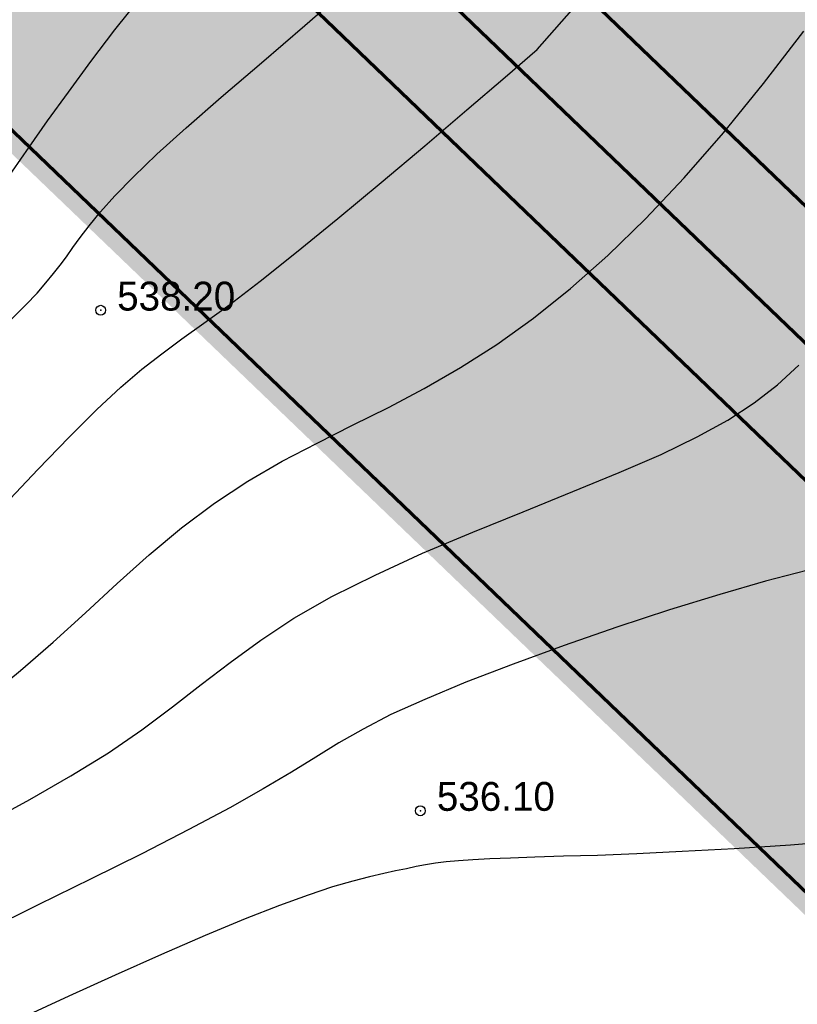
# Model space of a CAD drawing. Extents: x 10527 to 38813, y 13847 to 37526.
# Tile 364 of 656: x 35458 to 35481, y 36306 to 36336. Entities that reach past the tile are written whole.
import ezdxf

# ---------------------------------------------------------------- set-up
doc = ezdxf.new("R2010")
doc.units = 0
doc.header["$LTSCALE"] = 0.5
doc.header["$MEASUREMENT"] = 0
doc.header["$PDMODE"] = 32
doc.header["$PDSIZE"] = 0.3
for name, pattern in [('CONTI', [0]), ('GOST2.303 6', [12, 8, -1.5, 1, -1.5]), ('STRIH_1', [3, 2, -1])]:
    doc.linetypes.add(name, pattern=pattern)
for name, color, linetype in [('(004) Точки рельефа', 7, 'Continuous'), ('GORIZDEFAULT', 32, 'CONTI'), ('PI_TTDEFAULT', 5, 'CONTI'), ('Штрих Стекло', 7, 'Continuous')]:
    doc.layers.add(name, color=color, linetype=linetype)
doc.layers.add('(032) Горизонтали утолщенные', color=32, linetype='Continuous', lineweight=30)
doc.layers.add('.', color=7, linetype='Continuous', lineweight=15)
doc.styles.add('D-431', font='txt')

# ---------------------------------------------------------------- blocks, each defined once
blk = doc.blocks.new('gergrgrre')
at = {"layer": '(032) Горизонтали утолщенные', "color": 32}
for points in [[(360304.31, 4200433.44, 538), (360305.32, 4200434.51, 538), (360306.27, 4200435.49, 538), (360307.11, 4200436.33, 538), (360307.84, 4200437.01, 538), (360308.48, 4200437.55, 538), (360309.08, 4200438.02, 538), (360309.69, 4200438.47, 538), (360310.36, 4200438.95, 538), (360311.14, 4200439.51, 538), (360312.06, 4200440.22, 538), (360313.17, 4200441.1, 538), (360314.42, 4200442.12, 538), (360315.73, 4200443.21, 538), (360317.06, 4200444.33, 538), (360318.33, 4200445.42, 538), (360319.49, 4200446.41, 538), (360320.46, 4200447.25, 538), (360324.35, 4200451.67, 538)], [(360329.94, 4200423.27, 536), (360328.14, 4200423.12, 536), (360326.43, 4200423.01, 536), (360324.86, 4200422.93, 536), (360323.48, 4200422.86, 536), (360322.29, 4200422.81, 536), (360321.26, 4200422.78, 536), (360320.39, 4200422.75, 536), (360319.65, 4200422.72, 536), (360319.03, 4200422.7, 536), (360318.51, 4200422.67, 536), (360318.08, 4200422.64, 536), (360317.7, 4200422.61, 536), (360317.38, 4200422.57, 536), (360317.08, 4200422.52, 536), (360316.79, 4200422.47, 536), (360316.5, 4200422.4, 536), (360316.17, 4200422.34, 536), (360315.81, 4200422.26, 536), (360315.38, 4200422.16, 536), (360314.87, 4200422.03, 536), (360314.26, 4200421.85, 536), (360313.52, 4200421.6, 536), (360312.65, 4200421.29, 536), (360311.61, 4200420.88, 536), (360310.4, 4200420.38, 536), (360309.07, 4200419.8, 536), (360307.67, 4200419.18, 536), (360306.26, 4200418.54, 536), (360304.91, 4200417.91, 536)]]:
    blk.add_polyline3d(points, dxfattribs=at)
at = {"layer": 'GORIZDEFAULT', "color": 32}
for points in [[(360285.766, 4200427.022, 539), (360287.26, 4200428.04, 539), (360289.1, 4200429.34, 539), (360290.93, 4200430.68, 539), (360292.69, 4200432.04, 539), (360294.37, 4200433.39, 539), (360295.95, 4200434.71, 539), (360297.41, 4200435.99, 539), (360298.75, 4200437.19, 539), (360299.93, 4200438.29, 539), (360300.95, 4200439.29, 539), (360301.8, 4200440.15, 539), (360302.5, 4200440.91, 539), (360303.09, 4200441.6, 539), (360303.61, 4200442.25, 539), (360304.09, 4200442.89, 539), (360304.56, 4200443.56, 539), (360305.06, 4200444.28, 539), (360305.62, 4200445.08, 539), (360306.25, 4200445.95, 539), (360306.93, 4200446.88, 539), (360307.66, 4200447.84, 539), (360308.45, 4200448.83, 539)], [(360304.54, 4200439.08, 538.5), (360304.96, 4200439.5, 538.5), (360305.3, 4200439.86, 538.5), (360305.57, 4200440.17, 538.5), (360305.8, 4200440.45, 538.5), (360306, 4200440.71, 538.5), (360306.19, 4200440.96, 538.5), (360306.39, 4200441.24, 538.5), (360306.61, 4200441.55, 538.5), (360306.88, 4200441.9, 538.5), (360307.22, 4200442.32, 538.5), (360307.66, 4200442.81, 538.5), (360308.22, 4200443.39, 538.5), (360308.93, 4200444.07, 538.5), (360309.82, 4200444.87, 538.5), (360310.88, 4200445.8, 538.5), (360312.1, 4200446.84, 538.5), (360313.42, 4200447.97, 538.5), (360314.8, 4200449.19, 538.5)], [(360303.79, 4200427.59, 537.5), (360304.8, 4200428.41, 537.5), (360305.79, 4200429.27, 537.5), (360306.77, 4200430.16, 537.5), (360307.73, 4200431.05, 537.5), (360308.7, 4200431.92, 537.5), (360309.68, 4200432.74, 537.5), (360310.68, 4200433.49, 537.5), (360311.69, 4200434.16, 537.5), (360312.73, 4200434.76, 537.5), (360313.79, 4200435.31, 537.5), (360314.86, 4200435.85, 537.5), (360315.95, 4200436.39, 537.5), (360317.04, 4200436.97, 537.5), (360318.14, 4200437.6, 537.5), (360319.24, 4200438.3, 537.5), (360320.35, 4200439.1, 537.5), (360321.47, 4200440, 537.5), (360322.6, 4200441, 537.5), (360323.75, 4200442.11, 537.5), (360324.92, 4200443.35, 537.5), (360326.11, 4200444.72, 537.5), (360327.32, 4200446.22, 537.5), (360328.54, 4200447.8, 537.5)], [(360303.76, 4200423.79, 537), (360305.08, 4200424.5, 537), (360306.33, 4200425.22, 537), (360307.47, 4200425.92, 537), (360308.48, 4200426.62, 537), (360309.41, 4200427.31, 537), (360310.28, 4200427.99, 537), (360311.16, 4200428.66, 537), (360312.08, 4200429.33, 537), (360313.09, 4200430, 537), (360314.24, 4200430.66, 537), (360315.55, 4200431.31, 537), (360316.99, 4200431.97, 537), (360318.51, 4200432.61, 537), (360320.04, 4200433.23, 537), (360321.54, 4200433.84, 537), (360322.95, 4200434.42, 537), (360324.22, 4200434.97, 537), (360325.31, 4200435.5, 537), (360326.24, 4200436.01, 537), (360327.04, 4200436.53, 537), (360327.75, 4200437.08, 537), (360328.39, 4200437.67, 537)], [(360328.64, 4200431.45, 536.5), (360327.38, 4200431.12, 536.5), (360326, 4200430.72, 536.5), (360324.47, 4200430.25, 536.5), (360322.88, 4200429.73, 536.5), (360321.28, 4200429.17, 536.5), (360319.73, 4200428.61, 536.5), (360318.3, 4200428.06, 536.5), (360317.06, 4200427.54, 536.5), (360316.03, 4200427.08, 536.5), (360315.19, 4200426.64, 536.5), (360314.45, 4200426.22, 536.5), (360313.75, 4200425.79, 536.5), (360313.01, 4200425.33, 536.5), (360312.16, 4200424.83, 536.5), (360311.14, 4200424.25, 536.5), (360309.9, 4200423.59, 536.5), (360308.48, 4200422.86, 536.5), (360306.94, 4200422.1, 536.5), (360305.34, 4200421.31, 536.5), (360303.76, 4200420.53, 536.5)]]:
    blk.add_polyline3d(points, dxfattribs=at)
at = {"layer": 'PI_TTDEFAULT', "color": 5}
for p in [(360307.23, 4200439.34, 538.2), (360316.92, 4200424.16, 536.1)]:
    blk.add_point(p, dxfattribs=at)
at = {"layer": '(004) Точки рельефа', "style": 'D-431'}
for s, p in [('538.20', (360307.73, 4200439.33)), ('536.10', (360317.42, 4200424.16))]:
    blk.add_text(s, height=0.875, dxfattribs=at).set_placement(p)

msp = doc.modelspace()

# ---------------------------------------------------------------- hatches: boundary and pattern name
at = {"layer": '.', "ltscale": 0.149071}
h = msp.add_hatch(color=256, dxfattribs=at)
h.dxf.hatch_style = 1
h.set_gradient(color1=(255, 255, 255), tint=1)
h.paths.add_polyline_path([(35043.297, 36082.013), (36343.297, 36082.013), (36343.297, 37217.013), (35043.297, 37217.013)])
h.paths.add_polyline_path([(35058.297, 37202.013), (36328.297, 37202.013), (36328.297, 36097.013), (35058.297, 36097.013)], flags=16)
h = msp.add_hatch(color=256, dxfattribs=at)
h.dxf.hatch_style = 1
h.set_gradient(color1=(51, 204, 0), color2=(51, 204, 0), tint=1)
edge = h.paths.add_edge_path()
edge.add_line((36288.012, 36496.449), (35667.551, 36154.533))
edge.add_arc((35662.242, 36164.167), 11, 226.1663, 298.8577, ccw=False)
edge.add_line((35654.623, 36156.232), (35391.724, 36408.641))
edge.add_line((35391.724, 36408.641), (35216.827, 36679.143))
edge.add_line((35216.827, 36679.143), (35208.925, 36674.788))
edge.add_line((35208.925, 36674.788), (35384.735, 36402.875))
edge.add_line((35384.735, 36402.875), (35659.006, 36139.548))
edge.add_line((35659.006, 36139.548), (36312.368, 36499.595))
edge.add_line((36312.368, 36499.595), (35900.999, 37056.168))
edge.add_line((35900.999, 37056.168), (35893.046, 37051.786))
edge.add_line((35893.046, 37051.786), (36291.549, 36512.621))
edge.add_arc((36282.703, 36506.083), 11, -61.1423, 36.4685, ccw=False)
h.paths.add_polyline_path([(35788.729, 36580.117), (35933.158, 36318.028), (35719.583, 36200.333), (35721.176, 36197.413), (35661.011, 36164.107), (35654.839, 36175.32), (35647.364, 36171.52), (35618.976, 36198.774), (35646.046, 36213.852), (35649.614, 36207.218), (35674.926, 36221.152), (35682.742, 36206.954), (35708.361, 36220.905), (35719.584, 36200.333), (35739.746, 36211.444), (35711.107, 36263.414), (35618.055, 36212.136), (35436.785, 36386.172)], flags=16)
edge = h.paths.add_edge_path(flags=17)
edge.add_line((36286.723, 36509.055), (36102.477, 36758.336))
edge.add_arc((36098.456, 36755.364), 5, 36.4685, 118.8577)
edge.add_line((36096.043, 36759.744), (35801.902, 36597.652))
edge.add_arc((35804.315, 36593.273), 5, 118.8577, 208.8577)
edge.add_line((35799.936, 36590.86), (35948.226, 36321.764))
edge.add_arc((35952.605, 36324.177), 5, 208.8577, 298.8577)
edge.add_line((35955.018, 36319.798), (36285.116, 36501.704))
edge.add_arc((36282.703, 36506.083), 5, 298.8577, 396.4685)
h.paths.add_polyline_path([(35809.749, 36591.7), (36097.32, 36750.171), (36276.769, 36507.381), (35954.178, 36329.611)], flags=16)
edge = h.paths.add_edge_path(flags=17)
edge.add_line((35942.971, 36318.868), (35794.681, 36587.964))
edge.add_arc((35790.302, 36585.551), 5, 28.8634, 118.8577)
edge.add_line((35787.889, 36589.93), (35427.68, 36391.431))
edge.add_arc((35430.094, 36387.051), 5, 118.8577, 226.1663)
edge.add_line((35426.631, 36383.445), (35658.779, 36160.56))
edge.add_arc((35662.242, 36164.167), 5, 226.1663, 298.8577)
edge.add_line((35664.655, 36159.788), (35672.305, 36164.004))
edge.add_line((35672.305, 36164.004), (35677.56, 36166.9))
edge.add_line((35677.56, 36166.9), (35941.005, 36312.076))
edge.add_arc((35938.592, 36316.455), 5, 298.8577, 388.8577)
edge = h.paths.add_edge_path(flags=17)
edge.add_arc((35538.825, 36816.052), 5, 28.8577, 118.8577)
edge.add_line((35536.412, 36820.431), (35532.909, 36818.501))
edge.add_line((35532.909, 36818.501), (35681.681, 36548.529))
edge.add_line((35681.681, 36548.529), (35418.652, 36403.582))
edge.add_line((35418.652, 36403.582), (35403.372, 36418.252))
edge.add_line((35403.372, 36418.252), (35246.598, 36660.724))
edge.add_line((35246.598, 36660.724), (35243.394, 36658.959))
edge.add_arc((35245.808, 36654.58), 5, 118.8577, 212.8852)
edge.add_line((35241.609, 36651.865), (35393.741, 36416.571))
edge.add_line((35393.741, 36416.571), (35396.383, 36412.485))
edge.add_line((35396.383, 36412.485), (35414.542, 36395.051))
edge.add_arc((35418.004, 36398.658), 5, 226.1663, 298.8577)
edge.add_line((35420.418, 36394.279), (35689.529, 36542.577))
edge.add_arc((35687.115, 36546.956), 5, 298.8592, 388.857)
edge.add_line((35691.494, 36549.37), (35543.204, 36818.466))
edge = h.paths.add_edge_path(flags=17)
edge.add_line((35902.201, 37022.006), (35898.082, 37019.736))
edge.add_line((35898.082, 37019.736), (36082.928, 36769.643))
edge.add_line((36082.928, 36769.643), (35798.166, 36612.72))
edge.add_line((35798.166, 36612.72), (35649.393, 36882.692))
edge.add_line((35649.393, 36882.692), (35645.89, 36880.761))
edge.add_arc((35648.303, 36876.382), 5, 118.8577, 208.8585)
edge.add_line((35643.924, 36873.969), (35792.214, 36604.873))
edge.add_arc((35796.593, 36607.286), 5, 208.8577, 298.8514)
edge.add_line((35799.006, 36602.907), (36091.274, 36763.967))
edge.add_arc((36088.861, 36768.346), 5, 298.8577, 396.4685)
edge.add_line((36092.882, 36771.318), (35908.635, 37020.599))
edge.add_arc((35904.615, 37017.627), 5, 36.4694, 118.8577)
at = {"layer": 'Штрих Стекло', "linetype": 'Continuous'}
h = msp.add_hatch(color=5, dxfattribs=at)
h.dxf.hatch_style = 1
h.set_gradient(color1=(173, 173, 173), color2=(166, 166, 166), one_color=1, tint=0.65)
edge = h.paths.add_edge_path()
edge.add_line((35220.262, 36694.737), (35202.702, 36685.06))
edge.add_arc((35205.115, 36680.681), 5, 32.8852, 118.8577, ccw=False)
edge.add_line((35209.314, 36683.396), (35213.315, 36677.208))
edge.add_line((35213.315, 36677.208), (35222.095, 36682.046))
edge.add_line((35222.095, 36682.046), (35218.323, 36687.88))
edge.add_arc((35222.687, 36690.349), 5.014, 118.9259, 209.5037, ccw=False)
edge = h.paths.add_edge_path()
edge.add_line((35389.373, 36405.352), (35651.853, 36153.347))
edge.add_arc((35662.242, 36164.167), 15, 226.1663, 298.8577)
edge.add_line((35669.481, 36151.03), (36289.942, 36492.946))
edge.add_arc((36282.703, 36506.083), 15, 298.8577, 396.4685)
edge.add_line((36294.765, 36514.999), (35889.246, 37056.928))
edge.add_arc((35893.267, 37059.9), 5, 118.8577, 216.4685, ccw=False)
edge.add_line((35890.853, 37064.279), (35884.604, 37060.835))
edge.add_line((35884.604, 37060.835), (36292.353, 36513.216))
edge.add_arc((36282.703, 36506.083), 12, -61.1423, 36.4685, ccw=False)
edge.add_line((36288.494, 36495.573), (35660.947, 36154.319))
edge.add_line((35660.947, 36154.319), (35390.568, 36408.587))
edge.add_line((35390.568, 36408.587), (35215.949, 36678.659))
edge.add_line((35215.949, 36678.659), (35213.315, 36677.208))
edge.add_line((35213.315, 36677.208), (35388.049, 36406.958))
edge.add_arc((35395.606, 36411.845), 9, 212.8852, 226.1663)
edge = h.paths.add_edge_path(flags=16)
edge.add_line((35427.68, 36391.431), (35787.889, 36589.93))
edge.add_arc((35790.302, 36585.551), 5, 28.8577, 118.8577, ccw=False)
edge.add_line((35794.681, 36587.964), (35942.971, 36318.868))
edge.add_arc((35938.592, 36316.455), 5, -61.1423, 28.8577, ccw=False)
edge.add_line((35941.005, 36312.076), (35664.655, 36159.788))
edge.add_arc((35662.242, 36164.167), 5, 226.8238, 298.8577, ccw=False)
edge.add_line((35658.82, 36160.521), (35426.625, 36383.45))
edge.add_arc((35430.094, 36387.051), 5, 118.8577, 226.0752, ccw=False)
h.paths.add_polyline_path([(35427.68, 36391.431), (35784.385, 36587.999), (35933.158, 36318.028), (35662.889, 36169.091)], flags=0)
edge = h.paths.add_edge_path(flags=16)
edge.add_line((35801.902, 36597.652), (36096.043, 36759.744))
edge.add_arc((36098.456, 36755.364), 5, 36.4685, 118.8577, ccw=False)
edge.add_line((36102.477, 36758.336), (36286.723, 36509.055))
edge.add_arc((36282.703, 36506.083), 5, -61.1423, 36.4685, ccw=False)
edge.add_line((36285.116, 36501.704), (35955.018, 36319.798))
edge.add_arc((35952.605, 36324.177), 5, 208.8577, 298.8577, ccw=False)
edge.add_line((35948.226, 36321.764), (35799.936, 36590.86))
edge.add_arc((35804.315, 36593.273), 5, 118.8577, 208.8577, ccw=False)
h.paths.add_polyline_path([(35805.405, 36599.583), (36091.923, 36757.473), (36276.769, 36507.381), (35954.178, 36329.611)], flags=0)
edge = h.paths.add_edge_path(flags=17)
edge.add_line((36292.353, 36513.216), (35884.604, 37060.835))
edge.add_line((35884.604, 37060.835), (35876.716, 37056.488))
edge.add_arc((35879.129, 37052.109), 5, 36.4685, 118.8577, ccw=False)
edge.add_line((35883.15, 37055.081), (36092.882, 36771.318))
edge.add_arc((36088.861, 36768.346), 5, -61.1423, 36.4685, ccw=False)
edge.add_line((36091.274, 36763.967), (35799.006, 36602.907))
edge.add_arc((35796.593, 36607.286), 5, 208.8577, 298.8577, ccw=False)
edge.add_line((35792.214, 36604.873), (35643.924, 36873.969))
edge.add_arc((35648.303, 36876.382), 5, 118.8577, 208.8577, ccw=False)
edge.add_line((35645.89, 36880.761), (35631.876, 36873.039))
edge.add_arc((35634.29, 36868.66), 5, 28.8577, 118.8577, ccw=False)
edge.add_line((35638.669, 36871.073), (35786.959, 36601.977))
edge.add_arc((35782.58, 36599.564), 5, -61.1423, 28.8555, ccw=False)
edge.add_line((35784.993, 36595.185), (35703.542, 36550.3))
edge.add_arc((35701.128, 36554.679), 5, 208.8577, 298.8577, ccw=False)
edge.add_line((35696.749, 36552.265), (35548.459, 36821.361))
edge.add_arc((35552.838, 36823.775), 5, 118.8577, 208.8577, ccw=False)
edge.add_line((35550.425, 36828.154), (35902.201, 37022.006))
edge.add_arc((35904.615, 37017.627), 5, 36.4685, 118.8577, ccw=False)
edge.add_line((35908.636, 37020.599), (35899.041, 37033.58))
edge.add_arc((35895.02, 37030.608), 5, -61.1423, 36.4685, ccw=False)
edge.add_line((35897.433, 37026.229), (35239.435, 36663.628))
edge.add_arc((35237.099, 36668.049), 5, 212.8852, 297.8504, ccw=False)
edge.add_line((35232.9, 36665.334), (35241.609, 36651.865))
edge.add_arc((35245.808, 36654.58), 5, 118.8577, 212.8852, ccw=False)
edge.add_line((35243.394, 36658.959), (35536.412, 36820.431))
edge.add_arc((35538.825, 36816.052), 5, 28.8577, 118.8577, ccw=False)
edge.add_line((35543.204, 36818.466), (35691.494, 36549.37))
edge.add_arc((35687.115, 36546.956), 5, -61.1423, 28.8577, ccw=False)
edge.add_line((35689.528, 36542.577), (35420.418, 36394.279))
edge.add_arc((35418.004, 36398.658), 5, 226.1663, 298.8577, ccw=False)
edge.add_line((35414.542, 36395.051), (35396.383, 36412.485))
edge.add_line((35396.383, 36412.485), (35222.095, 36682.046))
edge.add_line((35222.095, 36682.046), (35215.949, 36678.659))
edge.add_line((35215.949, 36678.659), (35390.568, 36408.587))
edge.add_line((35390.568, 36408.587), (35660.947, 36154.319))
edge.add_line((35660.947, 36154.319), (36288.494, 36495.573))
edge.add_arc((36282.703, 36506.083), 12, 298.8577, 396.4685)

# ---------------------------------------------------------------- linework, layer by layer
at = {"ltscale": 0.149071, "const_width": 0.1}
msp.add_lwpolyline([(35096.532, 36626.554), (35206.214, 36686.996, -0.393772), (35212.826, 36685.331), (35391.724, 36408.641), (35654.623, 36156.232, 0.328259), (35667.551, 36154.533), (36288.012, 36496.449, 0.453677), (36291.549, 36512.621), (35889.246, 37056.928, -0.453677), (35890.853, 37064.279), (36021.81, 37136.445)], format="xyb", dxfattribs=at)
msp.add_lwpolyline([(35205.659, 36679.839), (35384.735, 36402.875), (35659.006, 36139.548), (36312.368, 36499.595), (35897.401, 37061.036)], dxfattribs=at)
at = {"color": 1, "linetype": 'GOST2.303 6', "lineweight": 30, "const_width": 1.035}
msp.add_lwpolyline([(35208.925, 36674.788), (35900.999, 37056.168), (36312.368, 36499.595), (35659.006, 36139.548), (35384.735, 36402.875)], close=True, dxfattribs=at)
at = {"color": 7, "linetype": 'STRIH_1', "ltscale": 2, "true_color": 0xffffff, "const_width": 0.1}
msp.add_lwpolyline([(35215.15, 36687.262), (35394.053, 36410.563), (35656.701, 36158.396, 0.328259), (35666.103, 36157.16), (36286.564, 36499.076, 0.453677), (36289.136, 36510.838), (35886.32, 37055.839)], format="xyb", dxfattribs=at)
at = {"ltscale": 0.149071, "const_width": 0.1}
msp.add_lwpolyline([(35794.681, 36587.964), (35942.971, 36318.868, -0.414214), (35941.005, 36312.076), (35664.655, 36159.788, -0.328259), (35658.779, 36160.56), (35426.631, 36383.445, -0.505731), (35427.68, 36391.431), (35787.889, 36589.93, -0.414214)], format="xyb", close=True, dxfattribs=at)

# ---------------------------------------------------------------- block references
at = {"linetype": 'Continuous'}
msp.add_blockref('gergrgrre', (-324846.944, -4164111.878), dxfattribs=at)

doc.saveas('drawing.dxf')
